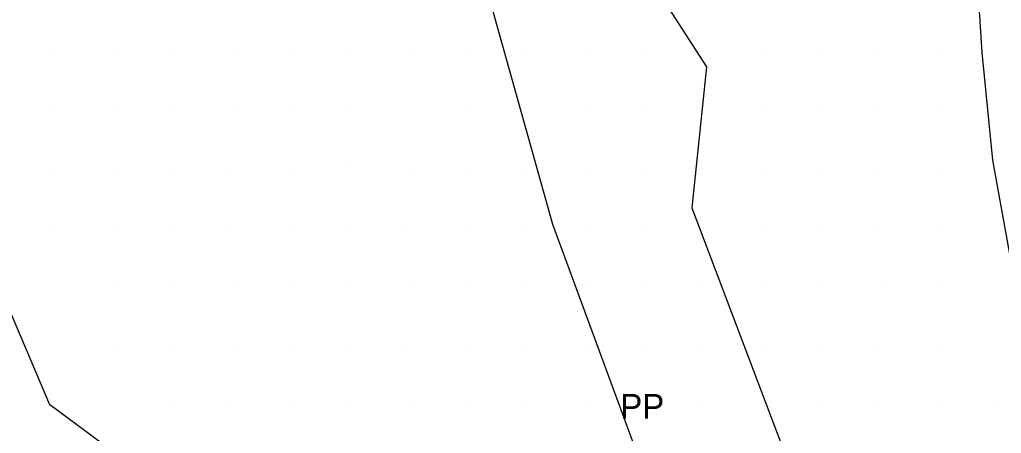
# Model space of a CAD drawing. Extents: x 1602514 to 1609837, y 863887 to 871157.
# Drawn here: x 1604320.5 to 1604570.6, y 868198.3 to 868303.7 of the extents above; entities that cross this region are included whole.
import ezdxf

# ---------------------------------------------------------------- set-up
doc = ezdxf.new("R2010")
doc.units = 0
for name, color, linetype in [('Survey-Flow line', 7, 'Continuous'), ('Survey-Ridge Lines', 7, 'Continuous'), ('Survey-Spot dirt', 7, 'Continuous'), ('Survey-Vegetation trees', 7, 'Continuous'), ('Utility-Pole', 7, 'Continuous')]:
    doc.layers.add(name, color=color, linetype=linetype)

msp = doc.modelspace()

# ---------------------------------------------------------------- linework, layer by layer
at = {"layer": 'Survey-Flow line'}
msp.add_lwpolyline([(1604537.67, 868479.78), (1604543.09, 868454.63), (1604547.47, 868436.77), (1604552.31, 868412.99), (1604552.1, 868399.43), (1604555.2, 868376.06), (1604559.82, 868350.56), (1604563.84, 868323.18), (1604565.6, 868295.29), (1604568.35, 868267.89), (1604573.28, 868240.73), (1604577.97, 868212.73), (1604582.19, 868186.73), (1604583.82, 868154.38), (1604586.93, 868129.47), (1604591.86, 868100.39), (1604592.27, 868072.78), (1604597.59, 868038.85)], dxfattribs=at)
msp.add_lwpolyline([(1604537.67, 868479.78), (1604543.09, 868454.63), (1604547.47, 868436.77), (1604552.31, 868412.99), (1604552.1, 868399.43), (1604555.2, 868376.06), (1604559.82, 868350.56), (1604563.84, 868323.18), (1604565.6, 868295.29), (1604568.35, 868267.89), (1604573.28, 868240.73), (1604577.97, 868212.73), (1604582.19, 868186.73), (1604583.82, 868154.38), (1604586.93, 868129.47), (1604591.86, 868100.39), (1604592.27, 868072.78), (1604597.59, 868038.85)], dxfattribs=at)
at = {"layer": 'Survey-Ridge Lines'}
msp.add_lwpolyline([(1604503.62, 867979.05), (1604506.65, 868022.58), (1604479.14, 868033.42), (1604464.23, 868059.26), (1604466.73, 868085.39), (1604444.18, 868110.64), (1604433.82, 868132.95), (1604407.92, 868152.62), (1604377.73, 868169.34), (1604353.04, 868187.15), (1604328.15, 868205.61), (1604316.02, 868234.22), (1604313, 868249), (1604299.33, 868273.82), (1604275.83, 868292.59), (1604254.32, 868299.09)], dxfattribs=at)
msp.add_lwpolyline([(1604503.62, 867979.05), (1604506.65, 868022.58), (1604479.14, 868033.42), (1604464.23, 868059.26), (1604466.73, 868085.39), (1604444.18, 868110.64), (1604433.82, 868132.95), (1604407.92, 868152.62), (1604377.73, 868169.34), (1604353.04, 868187.15), (1604328.15, 868205.61), (1604316.02, 868234.22), (1604313, 868249), (1604299.33, 868273.82), (1604275.83, 868292.59), (1604254.32, 868299.09)], dxfattribs=at)
at = {"layer": 'Survey-Spot dirt'}
for p, q in [((1604329.53, 868295.85), (1604329.53, 868295.85)), ((1604329.53, 868295.85), (1604329.53, 868295.85)), ((1604344.47, 868295.85), (1604344.47, 868295.85)), ((1604344.47, 868295.85), (1604344.47, 868295.85)), ((1604359.48, 868295.79), (1604359.48, 868295.79)), ((1604359.48, 868295.79), (1604359.48, 868295.79)), ((1604374.6, 868295.73), (1604374.6, 868295.73)), ((1604374.6, 868295.73), (1604374.6, 868295.73)), ((1604389.53, 868295.9), (1604389.53, 868295.9)), ((1604389.53, 868295.9), (1604389.53, 868295.9)), ((1604404.63, 868295.8), (1604404.63, 868295.8)), ((1604404.63, 868295.8), (1604404.63, 868295.8)), ((1604419.52, 868295.89), (1604419.52, 868295.89)), ((1604419.52, 868295.89), (1604419.52, 868295.89)), ((1604434.58, 868295.87), (1604434.58, 868295.87)), ((1604434.58, 868295.87), (1604434.58, 868295.87)), ((1604449.54, 868295.84), (1604449.54, 868295.84)), ((1604449.54, 868295.84), (1604449.54, 868295.84)), ((1604464.47, 868295.91), (1604464.47, 868295.91)), ((1604464.47, 868295.91), (1604464.47, 868295.91)), ((1604479.48, 868295.94), (1604479.48, 868295.94)), ((1604479.48, 868295.94), (1604479.48, 868295.94)), ((1604494.52, 868295.9), (1604494.52, 868295.9)), ((1604494.52, 868295.9), (1604494.52, 868295.9)), ((1604509.64, 868295.76), (1604509.64, 868295.76)), ((1604509.64, 868295.76), (1604509.64, 868295.76)), ((1604524.67, 868295.74), (1604524.67, 868295.74)), ((1604524.67, 868295.74), (1604524.67, 868295.74)), ((1604539.65, 868295.98), (1604539.65, 868295.98)), ((1604539.65, 868295.98), (1604539.65, 868295.98)), ((1604554.62, 868295.89), (1604554.62, 868295.89)), ((1604554.62, 868295.89), (1604554.62, 868295.89)), ((1604329.58, 868280.78), (1604329.58, 868280.78)), ((1604329.58, 868280.78), (1604329.58, 868280.78)), ((1604344.36, 868280.84), (1604344.36, 868280.84)), ((1604344.36, 868280.84), (1604344.36, 868280.84)), ((1604359.52, 868280.82), (1604359.52, 868280.82)), ((1604359.52, 868280.82), (1604359.52, 868280.82)), ((1604374.61, 868280.9), (1604374.61, 868280.9)), ((1604374.61, 868280.9), (1604374.61, 868280.9)), ((1604389.39, 868280.68), (1604389.39, 868280.68)), ((1604389.39, 868280.68), (1604389.39, 868280.68)), ((1604404.56, 868280.83), (1604404.56, 868280.83)), ((1604404.56, 868280.83), (1604404.56, 868280.83)), ((1604434.52, 868280.84), (1604434.52, 868280.84)), ((1604434.52, 868280.84), (1604434.52, 868280.84)), ((1604449.46, 868280.81), (1604449.46, 868280.81)), ((1604449.46, 868280.81), (1604449.46, 868280.81)), ((1604464.53, 868280.79), (1604464.53, 868280.79)), ((1604464.53, 868280.79), (1604464.53, 868280.79)), ((1604479.56, 868280.91), (1604479.56, 868280.91)), ((1604479.56, 868280.91), (1604479.56, 868280.91)), ((1604494.6, 868280.84), (1604494.6, 868280.84)), ((1604494.6, 868280.84), (1604494.6, 868280.84)), ((1604509.51, 868280.96), (1604509.51, 868280.96)), ((1604509.51, 868280.96), (1604509.51, 868280.96)), ((1604524.57, 868280.81), (1604524.57, 868280.81)), ((1604524.57, 868280.81), (1604524.57, 868280.81)), ((1604539.61, 868280.69), (1604539.61, 868280.69)), ((1604539.61, 868280.69), (1604539.61, 868280.69)), ((1604554.58, 868280.66), (1604554.58, 868280.66)), ((1604554.58, 868280.66), (1604554.58, 868280.66)), ((1604329.55, 868265.82), (1604329.55, 868265.82)), ((1604329.55, 868265.82), (1604329.55, 868265.82)), ((1604344.62, 868265.84), (1604344.62, 868265.84)), ((1604344.62, 868265.84), (1604344.62, 868265.84)), ((1604359.45, 868265.74), (1604359.45, 868265.74)), ((1604359.45, 868265.74), (1604359.45, 868265.74)), ((1604374.4, 868265.83), (1604374.4, 868265.83)), ((1604374.4, 868265.83), (1604374.4, 868265.83)), ((1604389.62, 868265.85), (1604389.62, 868265.85)), ((1604389.62, 868265.85), (1604389.62, 868265.85)), ((1604404.6, 868265.92), (1604404.6, 868265.92)), ((1604404.6, 868265.92), (1604404.6, 868265.92)), ((1604419.57, 868265.78), (1604419.57, 868265.78)), ((1604419.57, 868265.78), (1604419.57, 868265.78)), ((1604434.55, 868265.73), (1604434.55, 868265.73)), ((1604434.55, 868265.73), (1604434.55, 868265.73)), ((1604449.48, 868265.64), (1604449.48, 868265.64)), ((1604449.48, 868265.64), (1604449.48, 868265.64)), ((1604464.55, 868265.9), (1604464.55, 868265.9)), ((1604464.55, 868265.9), (1604464.55, 868265.9)), ((1604479.5, 868265.8), (1604479.5, 868265.8)), ((1604479.5, 868265.8), (1604479.5, 868265.8)), ((1604494.48, 868265.8), (1604494.48, 868265.8)), ((1604494.48, 868265.8), (1604494.48, 868265.8)), ((1604509.57, 868265.7), (1604509.57, 868265.7)), ((1604509.57, 868265.7), (1604509.57, 868265.7)), ((1604524.61, 868265.82), (1604524.61, 868265.82)), ((1604524.61, 868265.82), (1604524.61, 868265.82)), ((1604539.6, 868265.86), (1604539.6, 868265.86)), ((1604539.6, 868265.86), (1604539.6, 868265.86)), ((1604554.56, 868265.89), (1604554.56, 868265.89)), ((1604554.56, 868265.89), (1604554.56, 868265.89)), ((1604329.28, 868250.8), (1604329.28, 868250.8)), ((1604329.28, 868250.8), (1604329.28, 868250.8)), ((1604344.37, 868250.88), (1604344.37, 868250.88)), ((1604344.37, 868250.88), (1604344.37, 868250.88)), ((1604359.47, 868250.82), (1604359.47, 868250.82)), ((1604359.47, 868250.82), (1604359.47, 868250.82)), ((1604374.53, 868250.82), (1604374.53, 868250.82)), ((1604374.53, 868250.82), (1604374.53, 868250.82)), ((1604389.51, 868250.82), (1604389.51, 868250.82)), ((1604389.51, 868250.82), (1604389.51, 868250.82)), ((1604404.27, 868251.22), (1604404.27, 868251.22)), ((1604404.27, 868251.22), (1604404.27, 868251.22)), ((1604419.4, 868250.83), (1604419.4, 868250.83)), ((1604419.4, 868250.83), (1604419.4, 868250.83)), ((1604434.64, 868250.81), (1604434.64, 868250.81)), ((1604434.64, 868250.81), (1604434.64, 868250.81)), ((1604449.51, 868250.84), (1604449.51, 868250.84)), ((1604449.51, 868250.84), (1604449.51, 868250.84)), ((1604464.52, 868250.85), (1604464.52, 868250.85)), ((1604464.52, 868250.85), (1604464.52, 868250.85)), ((1604479.53, 868250.77), (1604479.53, 868250.77)), ((1604479.53, 868250.77), (1604479.53, 868250.77)), ((1604494.64, 868250.72), (1604494.64, 868250.72)), ((1604494.64, 868250.72), (1604494.64, 868250.72)), ((1604509.59, 868250.85), (1604509.59, 868250.85)), ((1604509.59, 868250.85), (1604509.59, 868250.85)), ((1604524.6, 868250.75), (1604524.6, 868250.75)), ((1604524.6, 868250.75), (1604524.6, 868250.75)), ((1604539.59, 868250.89), (1604539.59, 868250.89)), ((1604539.59, 868250.89), (1604539.59, 868250.89)), ((1604554.55, 868250.84), (1604554.55, 868250.84)), ((1604554.55, 868250.84), (1604554.55, 868250.84)), ((1604344.73, 868235.76), (1604344.73, 868235.76)), ((1604344.73, 868235.76), (1604344.73, 868235.76)), ((1604359.73, 868235.77), (1604359.73, 868235.77)), ((1604359.73, 868235.77), (1604359.73, 868235.77)), ((1604374.6, 868235.65), (1604374.6, 868235.65)), ((1604374.6, 868235.65), (1604374.6, 868235.65)), ((1604389.64, 868235.91), (1604389.64, 868235.91)), ((1604389.64, 868235.91), (1604389.64, 868235.91)), ((1604404.56, 868235.89), (1604404.56, 868235.89)), ((1604404.56, 868235.89), (1604404.56, 868235.89)), ((1604419.47, 868235.74), (1604419.47, 868235.74)), ((1604419.47, 868235.74), (1604419.47, 868235.74)), ((1604434.51, 868235.73), (1604434.51, 868235.73)), ((1604434.51, 868235.73), (1604434.51, 868235.73)), ((1604449.53, 868235.84), (1604449.53, 868235.84)), ((1604449.53, 868235.84), (1604449.53, 868235.84)), ((1604464.57, 868235.88), (1604464.57, 868235.88)), ((1604464.57, 868235.88), (1604464.57, 868235.88)), ((1604479.53, 868235.83), (1604479.53, 868235.83)), ((1604479.53, 868235.83), (1604479.53, 868235.83)), ((1604494.59, 868235.83), (1604494.59, 868235.83)), ((1604494.59, 868235.83), (1604494.59, 868235.83)), ((1604509.66, 868235.98), (1604509.66, 868235.98)), ((1604509.66, 868235.98), (1604509.66, 868235.98)), ((1604524.51, 868235.9), (1604524.51, 868235.9)), ((1604524.51, 868235.9), (1604524.51, 868235.9)), ((1604539.71, 868235.82), (1604539.71, 868235.82)), ((1604539.71, 868235.82), (1604539.71, 868235.82)), ((1604554.79, 868235.73), (1604554.79, 868235.73)), ((1604554.79, 868235.73), (1604554.79, 868235.73)), ((1604344.59, 868220.8), (1604344.59, 868220.8)), ((1604344.59, 868220.8), (1604344.59, 868220.8)), ((1604359.26, 868220.85), (1604359.26, 868220.85)), ((1604359.26, 868220.85), (1604359.26, 868220.85)), ((1604374.8, 868220.75), (1604374.8, 868220.75)), ((1604374.8, 868220.75), (1604374.8, 868220.75)), ((1604389.54, 868220.89), (1604389.54, 868220.89)), ((1604389.54, 868220.89), (1604389.54, 868220.89)), ((1604404.46, 868220.88), (1604404.46, 868220.88)), ((1604404.46, 868220.88), (1604404.46, 868220.88)), ((1604419.39, 868220.88), (1604419.39, 868220.88)), ((1604419.39, 868220.88), (1604419.39, 868220.88)), ((1604434.62, 868220.79), (1604434.62, 868220.79)), ((1604434.62, 868220.79), (1604434.62, 868220.79)), ((1604449.6, 868220.81), (1604449.6, 868220.81)), ((1604449.6, 868220.81), (1604449.6, 868220.81)), ((1604464.69, 868220.85), (1604464.69, 868220.85)), ((1604464.69, 868220.85), (1604464.69, 868220.85)), ((1604479.65, 868220.81), (1604479.65, 868220.81)), ((1604479.65, 868220.81), (1604479.65, 868220.81)), ((1604494.54, 868220.82), (1604494.54, 868220.82)), ((1604494.54, 868220.82), (1604494.54, 868220.82)), ((1604509.62, 868220.94), (1604509.62, 868220.94)), ((1604509.62, 868220.94), (1604509.62, 868220.94)), ((1604524.57, 868220.91), (1604524.57, 868220.91)), ((1604524.57, 868220.91), (1604524.57, 868220.91)), ((1604539.57, 868220.68), (1604539.57, 868220.68)), ((1604539.57, 868220.68), (1604539.57, 868220.68)), ((1604554.45, 868220.93), (1604554.45, 868220.93)), ((1604554.45, 868220.93), (1604554.45, 868220.93)), ((1604359.52, 868205.72), (1604359.52, 868205.72)), ((1604359.52, 868205.72), (1604359.52, 868205.72)), ((1604374.4, 868205.62), (1604374.4, 868205.62)), ((1604374.4, 868205.62), (1604374.4, 868205.62)), ((1604389.43, 868205.98), (1604389.43, 868205.98)), ((1604389.43, 868205.98), (1604389.43, 868205.98)), ((1604404.47, 868205.78), (1604404.47, 868205.78)), ((1604404.47, 868205.78), (1604404.47, 868205.78)), ((1604419.55, 868205.76), (1604419.55, 868205.76)), ((1604419.55, 868205.76), (1604419.55, 868205.76)), ((1604434.34, 868205.77), (1604434.34, 868205.77)), ((1604434.34, 868205.77), (1604434.34, 868205.77)), ((1604449.54, 868205.9), (1604449.54, 868205.9)), ((1604449.54, 868205.9), (1604449.54, 868205.9)), ((1604464.61, 868205.77), (1604464.61, 868205.77)), ((1604464.61, 868205.77), (1604464.61, 868205.77)), ((1604479.57, 868205.89), (1604479.57, 868205.89)), ((1604479.57, 868205.89), (1604479.57, 868205.89)), ((1604494.81, 868205.67), (1604494.81, 868205.67)), ((1604494.81, 868205.67), (1604494.81, 868205.67)), ((1604509.54, 868205.88), (1604509.54, 868205.88)), ((1604509.54, 868205.88), (1604509.54, 868205.88)), ((1604524.53, 868205.93), (1604524.53, 868205.93)), ((1604524.53, 868205.93), (1604524.53, 868205.93)), ((1604539.6, 868205.69), (1604539.6, 868205.69)), ((1604539.6, 868205.69), (1604539.6, 868205.69)), ((1604554.57, 868205.82), (1604554.57, 868205.82)), ((1604554.57, 868205.82), (1604554.57, 868205.82)), ((1604569.26, 868205.78), (1604569.26, 868205.78)), ((1604569.26, 868205.78), (1604569.26, 868205.78))]:
    msp.add_line(p, q, dxfattribs=at)
at = {"layer": 'Survey-Vegetation trees'}
for points in [[(1604465.35, 868345.01), (1604480.44, 868314.98), (1604495.45, 868291.7), (1604491.72, 868255.78), (1604521.78, 868176.35), (1604546.15, 868113.56), (1604572.9, 868110.61), (1604579.39, 868059.4), (1604588.72, 868021.51), (1604589.21, 867983.05), (1604619.52, 867916.56), (1604677.17, 867824.91), (1604717.98, 867769.39), (1604776.16, 867684.57), (1604816.24, 867663.79), (1604835.18, 867610.93), (1604877.81, 867552.25), (1604900.87, 867512.26)], [(1604465.35, 868345.01), (1604480.44, 868314.98), (1604495.45, 868291.7), (1604491.72, 868255.78), (1604521.78, 868176.35), (1604546.15, 868113.56), (1604572.9, 868110.61), (1604579.39, 868059.4), (1604588.72, 868021.51), (1604589.21, 867983.05), (1604619.52, 867916.56), (1604677.17, 867824.91), (1604717.98, 867769.39), (1604776.16, 867684.57), (1604816.24, 867663.79), (1604835.18, 867610.93), (1604877.81, 867552.25), (1604900.87, 867512.26)], [(1604876.85, 867493.59), (1604857.09, 867521.24), (1604818.92, 867584.6), (1604786.39, 867618.88), (1604746.95, 867673.42), (1604704.4, 867733.5), (1604646.98, 867825.65), (1604600.64, 867890.1), (1604575.99, 867935.59), (1604550.67, 867991.09), (1604524.52, 868064.86), (1604498.87, 868136.02), (1604456.32, 868251.5), (1604438.4, 868315.53)], [(1604876.85, 867493.59), (1604857.09, 867521.24), (1604818.92, 867584.6), (1604786.39, 867618.88), (1604746.95, 867673.42), (1604704.4, 867733.5), (1604646.98, 867825.65), (1604600.64, 867890.1), (1604575.99, 867935.59), (1604550.67, 867991.09), (1604524.52, 868064.86), (1604498.87, 868136.02), (1604456.32, 868251.5), (1604438.4, 868315.53)]]:
    msp.add_lwpolyline(points, dxfattribs=at)

# ---------------------------------------------------------------- texts
at = {"layer": 'Utility-Pole'}
msp.add_text('PP', height=6.251, dxfattribs=at).set_placement((1604473.53, 868202.1))
msp.add_text('PP', height=6.251, dxfattribs=at).set_placement((1604473.53, 868202.1))

doc.saveas('drawing.dxf')
